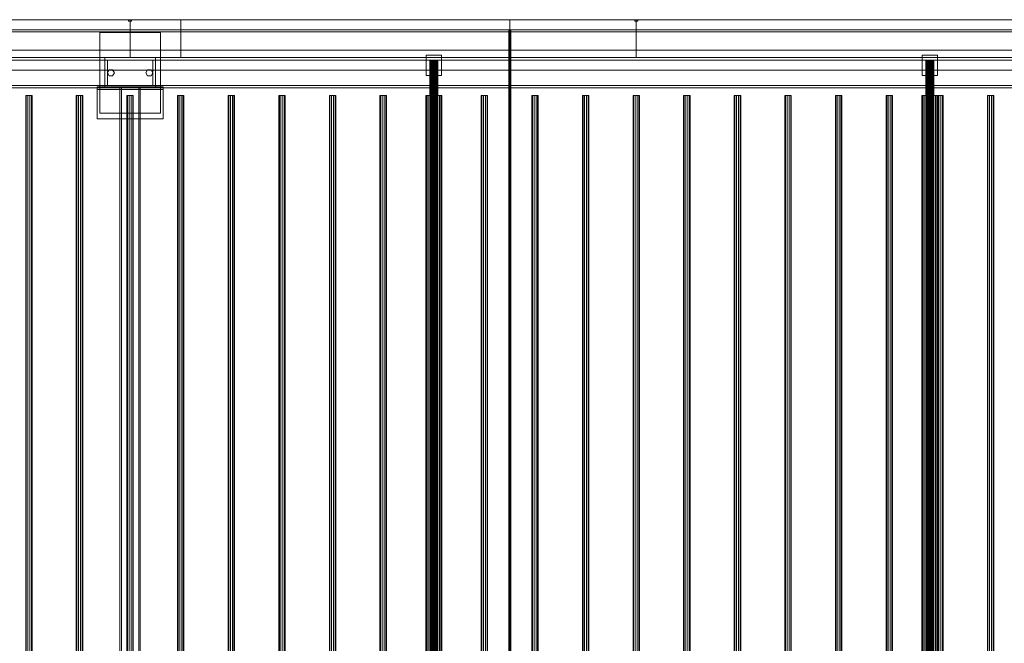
# Model space of a CAD drawing. Header units: millimetres. Extents: x -4395 to 65662, y -65530 to 6847.
# Tile 957 of 1034: x 55243 to 57188, y -17832 to -16600. Entities that reach past the tile are written whole.
import ezdxf

# ---------------------------------------------------------------- set-up
doc = ezdxf.new("R2010")
doc.units = ezdxf.units.MM
doc.layers.add('superior_secador', color=7, linetype='Continuous', lineweight=0)

msp = doc.modelspace()

# ---------------------------------------------------------------- linework, layer by layer
at = {"layer": 'superior_secador'}
for p, q in [((40461.134, -16600), (60461.134, -16600)), ((54961.134, -16600), (55461.134, -16600)), ((55211.134, -16600), (56211.134, -16600)), ((55458.134, -16603), (55458.134, -16600)), ((55458.134, -16600), (55464.134, -16600)), ((55464.134, -16603), (55458.134, -16603)), ((55461.134, -16600), (55461.134, -16675)), ((55461.134, -16600), (55561.134, -16600)), ((55464.134, -16600), (55464.134, -16603)), ((55561.134, -16600), (55561.134, -16675)), ((55561.134, -16600), (56461.134, -16600)), ((56211.134, -16600), (56211.134, -19400)), ((56211.134, -16600), (57211.134, -16600)), ((56458.134, -16603), (56458.134, -16600)), ((56458.134, -16600), (56464.134, -16600)), ((56464.134, -16603), (56458.134, -16603)), ((56461.134, -16600), (56461.134, -16675)), ((56461.134, -16600), (57461.134, -16600)), ((56464.134, -16600), (56464.134, -16603)), ((60461.134, -16620), (40461.134, -16620)), ((60461.134, -16624), (40461.134, -16624)), ((55401.134, -16785), (55401.134, -16625)), ((55401.134, -16625), (55521.134, -16625)), ((55521.134, -16625), (55521.134, -16785)), ((56209.134, -19380), (56209.134, -16620)), ((56209.134, -16620), (56213.134, -16620)), ((56213.134, -16620), (56213.134, -19380)), ((40811.134, -16660), (60111.134, -16660)), ((56046.134, -16710), (56046.134, -16670)), ((56046.134, -16670), (56076.134, -16670)), ((56076.134, -16670), (56076.134, -16710)), ((57026.134, -16710), (57026.134, -16670)), ((57026.134, -16670), (57056.134, -16670)), ((57056.134, -16670), (57056.134, -16710)), ((40461.134, -16675), (60461.134, -16675)), ((60461.134, -16680), (40461.134, -16680)), ((55461.134, -16675), (54961.134, -16675)), ((55411.134, -16680), (55411.134, -16675)), ((55411.134, -16675), (55511.134, -16675)), ((55511.134, -16680), (55411.134, -16680)), ((55411.134, -16730), (55411.134, -16680)), ((55411.134, -16680), (55416.134, -16680)), ((55416.134, -16680), (55416.134, -16730)), ((55561.134, -16675), (55461.134, -16675)), ((55506.134, -16730), (55506.134, -16680)), ((55506.134, -16680), (55511.134, -16680)), ((55511.134, -16675), (55511.134, -16680)), ((55511.134, -16680), (55511.134, -16730)), ((56461.134, -16675), (55561.134, -16675)), ((56053.406, -16680), (56053.134, -16680)), ((56053.134, -16680), (56053.134, -19320)), ((56054.206, -16680), (56053.406, -16680)), ((56053.406, -16680), (56053.406, -19320)), ((56055.477, -16680), (56054.206, -16680)), ((56054.206, -16680), (56054.206, -19320)), ((56057.134, -16680), (56055.477, -16680)), ((56055.477, -16680), (56055.477, -19320)), ((56059.063, -16680), (56057.134, -16680)), ((56057.134, -16680), (56057.134, -19320)), ((56061.134, -16680), (56059.063, -16680)), ((56059.063, -16680), (56059.063, -19320)), ((56063.204, -16680), (56061.134, -16680)), ((56061.134, -16680), (56061.134, -19320)), ((56065.134, -16680), (56063.204, -16680)), ((56063.204, -16680), (56063.204, -19320)), ((56066.791, -16680), (56065.134, -16680)), ((56065.134, -16680), (56065.134, -19320)), ((56068.062, -16680), (56066.791, -16680)), ((56066.791, -16680), (56066.791, -19320)), ((56068.861, -16680), (56068.062, -16680)), ((56068.062, -16680), (56068.062, -19320)), ((56068.861, -16680), (56069.134, -16680)), ((56068.861, -16680), (56068.861, -19320)), ((56069.134, -19320), (56069.134, -16680)), ((57461.134, -16675), (56461.134, -16675)), ((57033.406, -16680), (57033.134, -16680)), ((57033.134, -16680), (57033.134, -19320)), ((57034.206, -16680), (57033.406, -16680)), ((57033.406, -16680), (57033.406, -19320)), ((57035.477, -16680), (57034.206, -16680)), ((57034.206, -16680), (57034.206, -19320)), ((57037.134, -16680), (57035.477, -16680)), ((57035.477, -16680), (57035.477, -19320)), ((57039.063, -16680), (57037.134, -16680)), ((57037.134, -16680), (57037.134, -19320)), ((57041.134, -16680), (57039.063, -16680)), ((57039.063, -16680), (57039.063, -19320)), ((57043.204, -16680), (57041.134, -16680)), ((57041.134, -16680), (57041.134, -19320)), ((57045.134, -16680), (57043.204, -16680)), ((57043.204, -16680), (57043.204, -19320)), ((57046.791, -16680), (57045.134, -16680)), ((57045.134, -16680), (57045.134, -19320)), ((57048.062, -16680), (57046.791, -16680)), ((57046.791, -16680), (57046.791, -19320)), ((57048.861, -16680), (57048.062, -16680)), ((57048.062, -16680), (57048.062, -19320)), ((57048.861, -16680), (57049.134, -16680)), ((57048.861, -16680), (57048.861, -19320)), ((57049.134, -19320), (57049.134, -16680)), ((60111.134, -16700), (40811.134, -16700)), ((55416.134, -16705), (55419.634, -16698.938)), ((55419.634, -16711.062), (55416.134, -16705)), ((55419.634, -16698.938), (55426.634, -16698.938)), ((55426.634, -16698.938), (55430.134, -16705)), ((55430.134, -16705), (55426.634, -16711.062)), ((55492.134, -16705), (55495.634, -16698.938)), ((55495.634, -16711.062), (55492.134, -16705)), ((55495.634, -16698.938), (55502.634, -16698.938)), ((55502.634, -16698.938), (55506.134, -16705)), ((55506.134, -16705), (55502.634, -16711.062)), ((56076.134, -16710), (56046.134, -16710)), ((57056.134, -16710), (57026.134, -16710)), ((40461.134, -16730), (60461.134, -16730)), ((55411.134, -16735), (55411.134, -16730)), ((55411.134, -16730), (55511.134, -16730)), ((55416.134, -16730), (55411.134, -16730)), ((55426.634, -16711.062), (55419.634, -16711.062)), ((55502.634, -16711.062), (55495.634, -16711.062)), ((55511.134, -16730), (55506.134, -16730)), ((55511.134, -16730), (55511.134, -16735)), ((60461.134, -16735), (40461.134, -16735)), ((55396.134, -16738), (55396.134, -16733)), ((55396.134, -16733), (55526.134, -16733)), ((55396.134, -16796), (55396.134, -16733)), ((55526.134, -16738), (55396.134, -16738)), ((55511.134, -16735), (55411.134, -16735)), ((55441.134, -19265), (55441.134, -16735)), ((55441.134, -16735), (55481.134, -16735)), ((55441.134, -16735), (55444.134, -16735)), ((55444.134, -16735), (55444.134, -19265)), ((55478.134, -19265), (55478.134, -16735)), ((55478.134, -16735), (55481.134, -16735)), ((55481.134, -16735), (55481.134, -19265)), ((55526.134, -16733), (55526.134, -16738)), ((55526.134, -16733), (55526.134, -16796)), ((55255.997, -16750), (55254.784, -16750)), ((55254.784, -16750), (55254.784, -19250)), ((55259.172, -16750), (55255.997, -16750)), ((55255.997, -16750), (55255.997, -19250)), ((55263.096, -16750), (55259.172, -16750)), ((55259.172, -16750), (55259.172, -19250)), ((55266.271, -16750), (55263.096, -16750)), ((55263.096, -16750), (55263.096, -19250)), ((55266.271, -16750), (55267.484, -16750)), ((55266.271, -16750), (55266.271, -19250)), ((55267.484, -19250), (55267.484, -16750)), ((55355.997, -16750), (55354.784, -16750)), ((55354.784, -16750), (55354.784, -19250)), ((55359.172, -16750), (55355.997, -16750)), ((55355.997, -16750), (55355.997, -19250)), ((55363.096, -16750), (55359.172, -16750)), ((55359.172, -16750), (55359.172, -19250)), ((55366.271, -16750), (55363.096, -16750)), ((55363.096, -16750), (55363.096, -19250)), ((55366.271, -16750), (55367.484, -16750)), ((55366.271, -16750), (55366.271, -19250)), ((55367.484, -19250), (55367.484, -16750)), ((55455.997, -16750), (55454.784, -16750)), ((55454.784, -16750), (55454.784, -19250)), ((55459.172, -16750), (55455.997, -16750)), ((55455.997, -16750), (55455.997, -19250)), ((55463.096, -16750), (55459.172, -16750)), ((55459.172, -16750), (55459.172, -19250)), ((55466.271, -16750), (55463.096, -16750)), ((55463.096, -16750), (55463.096, -19250)), ((55466.271, -16750), (55467.484, -16750)), ((55466.271, -16750), (55466.271, -19250)), ((55467.484, -19250), (55467.484, -16750)), ((55555.997, -16750), (55554.784, -16750)), ((55554.784, -16750), (55554.784, -19250)), ((55559.172, -16750), (55555.997, -16750)), ((55555.997, -16750), (55555.997, -19250)), ((55563.096, -16750), (55559.172, -16750)), ((55559.172, -16750), (55559.172, -19250)), ((55566.271, -16750), (55563.096, -16750)), ((55563.096, -16750), (55563.096, -19250)), ((55566.271, -16750), (55567.484, -16750)), ((55566.271, -16750), (55566.271, -19250)), ((55567.484, -19250), (55567.484, -16750)), ((55655.997, -16750), (55654.784, -16750)), ((55654.784, -16750), (55654.784, -19250)), ((55659.172, -16750), (55655.997, -16750)), ((55655.997, -16750), (55655.997, -19250)), ((55663.096, -16750), (55659.172, -16750)), ((55659.172, -16750), (55659.172, -19250)), ((55666.271, -16750), (55663.096, -16750)), ((55663.096, -16750), (55663.096, -19250)), ((55666.271, -16750), (55667.484, -16750)), ((55666.271, -16750), (55666.271, -19250)), ((55667.484, -19250), (55667.484, -16750)), ((55755.997, -16750), (55754.784, -16750)), ((55754.784, -16750), (55754.784, -19250)), ((55759.172, -16750), (55755.997, -16750)), ((55755.997, -16750), (55755.997, -19250)), ((55763.096, -16750), (55759.172, -16750)), ((55759.172, -16750), (55759.172, -19250)), ((55766.271, -16750), (55763.096, -16750)), ((55763.096, -16750), (55763.096, -19250)), ((55766.271, -16750), (55767.484, -16750)), ((55766.271, -16750), (55766.271, -19250)), ((55767.484, -19250), (55767.484, -16750)), ((55855.997, -16750), (55854.784, -16750)), ((55854.784, -16750), (55854.784, -19250)), ((55859.172, -16750), (55855.997, -16750)), ((55855.997, -16750), (55855.997, -19250)), ((55863.096, -16750), (55859.172, -16750)), ((55859.172, -16750), (55859.172, -19250)), ((55866.271, -16750), (55863.096, -16750)), ((55863.096, -16750), (55863.096, -19250)), ((55866.271, -16750), (55867.484, -16750)), ((55866.271, -16750), (55866.271, -19250)), ((55867.484, -19250), (55867.484, -16750)), ((55955.997, -16750), (55954.784, -16750)), ((55954.784, -16750), (55954.784, -19250)), ((55959.172, -16750), (55955.997, -16750)), ((55955.997, -16750), (55955.997, -19250)), ((55963.096, -16750), (55959.172, -16750)), ((55959.172, -16750), (55959.172, -19250)), ((55966.271, -16750), (55963.096, -16750)), ((55963.096, -16750), (55963.096, -19250)), ((55966.271, -16750), (55967.484, -16750)), ((55966.271, -16750), (55966.271, -19250)), ((55967.484, -19250), (55967.484, -16750)), ((56045.679, -16750), (56045.134, -16750)), ((56045.134, -16750), (56045.134, -19250)), ((56047.277, -16750), (56045.679, -16750)), ((56045.679, -16750), (56045.679, -19250)), ((56049.82, -16750), (56047.277, -16750)), ((56047.277, -16750), (56047.277, -19250)), ((56053.134, -16750), (56049.82, -16750)), ((56049.82, -16750), (56049.82, -19250)), ((56056.993, -16750), (56053.134, -16750)), ((56053.134, -16750), (56053.134, -19250)), ((56055.997, -16750), (56054.784, -16750)), ((56054.784, -16750), (56054.784, -19250)), ((56059.172, -16750), (56055.997, -16750)), ((56055.997, -16750), (56055.997, -19250)), ((56061.134, -16750), (56056.993, -16750)), ((56056.993, -16750), (56056.993, -19250)), ((56063.096, -16750), (56059.172, -16750)), ((56059.172, -16750), (56059.172, -19250)), ((56065.275, -16750), (56061.134, -16750)), ((56061.134, -16750), (56061.134, -19250)), ((56066.271, -16750), (56063.096, -16750)), ((56063.096, -16750), (56063.096, -19250)), ((56069.134, -16750), (56065.275, -16750)), ((56065.275, -16750), (56065.275, -19250)), ((56066.271, -16750), (56067.484, -16750)), ((56066.271, -16750), (56066.271, -19250)), ((56067.484, -19250), (56067.484, -16750)), ((56072.448, -16750), (56069.134, -16750)), ((56069.134, -16750), (56069.134, -19250)), ((56074.99, -16750), (56072.448, -16750)), ((56072.448, -16750), (56072.448, -19250)), ((56076.589, -16750), (56074.99, -16750)), ((56074.99, -16750), (56074.99, -19250)), ((56076.589, -16750), (56077.134, -16750)), ((56076.589, -16750), (56076.589, -19250)), ((56077.134, -19250), (56077.134, -16750)), ((56155.997, -16750), (56154.784, -16750)), ((56154.784, -16750), (56154.784, -19250)), ((56159.172, -16750), (56155.997, -16750)), ((56155.997, -16750), (56155.997, -19250)), ((56163.096, -16750), (56159.172, -16750)), ((56159.172, -16750), (56159.172, -19250)), ((56166.271, -16750), (56163.096, -16750)), ((56163.096, -16750), (56163.096, -19250)), ((56166.271, -16750), (56167.484, -16750)), ((56166.271, -16750), (56166.271, -19250)), ((56167.484, -19250), (56167.484, -16750)), ((56255.997, -16750), (56254.784, -16750)), ((56254.784, -16750), (56254.784, -19250)), ((56259.172, -16750), (56255.997, -16750)), ((56255.997, -16750), (56255.997, -19250)), ((56263.096, -16750), (56259.172, -16750)), ((56259.172, -16750), (56259.172, -19250)), ((56266.271, -16750), (56263.096, -16750)), ((56263.096, -16750), (56263.096, -19250)), ((56266.271, -16750), (56267.484, -16750)), ((56266.271, -16750), (56266.271, -19250)), ((56267.484, -19250), (56267.484, -16750)), ((56355.997, -16750), (56354.784, -16750)), ((56354.784, -16750), (56354.784, -19250)), ((56359.172, -16750), (56355.997, -16750)), ((56355.997, -16750), (56355.997, -19250)), ((56363.096, -16750), (56359.172, -16750)), ((56359.172, -16750), (56359.172, -19250)), ((56366.271, -16750), (56363.096, -16750)), ((56363.096, -16750), (56363.096, -19250)), ((56366.271, -16750), (56367.484, -16750)), ((56366.271, -16750), (56366.271, -19250)), ((56367.484, -19250), (56367.484, -16750)), ((56455.997, -16750), (56454.784, -16750)), ((56454.784, -16750), (56454.784, -19250)), ((56459.172, -16750), (56455.997, -16750)), ((56455.997, -16750), (56455.997, -19250)), ((56463.096, -16750), (56459.172, -16750)), ((56459.172, -16750), (56459.172, -19250)), ((56466.271, -16750), (56463.096, -16750)), ((56463.096, -16750), (56463.096, -19250)), ((56466.271, -16750), (56467.484, -16750)), ((56466.271, -16750), (56466.271, -19250)), ((56467.484, -19250), (56467.484, -16750)), ((56555.997, -16750), (56554.784, -16750)), ((56554.784, -16750), (56554.784, -19250)), ((56559.172, -16750), (56555.997, -16750)), ((56555.997, -16750), (56555.997, -19250)), ((56563.096, -16750), (56559.172, -16750)), ((56559.172, -16750), (56559.172, -19250)), ((56566.271, -16750), (56563.096, -16750)), ((56563.096, -16750), (56563.096, -19250)), ((56566.271, -16750), (56567.484, -16750)), ((56566.271, -16750), (56566.271, -19250)), ((56567.484, -19250), (56567.484, -16750)), ((56655.997, -16750), (56654.784, -16750)), ((56654.784, -16750), (56654.784, -19250)), ((56659.172, -16750), (56655.997, -16750)), ((56655.997, -16750), (56655.997, -19250)), ((56663.096, -16750), (56659.172, -16750)), ((56659.172, -16750), (56659.172, -19250)), ((56666.271, -16750), (56663.096, -16750)), ((56663.096, -16750), (56663.096, -19250)), ((56666.271, -16750), (56667.484, -16750)), ((56666.271, -16750), (56666.271, -19250)), ((56667.484, -19250), (56667.484, -16750)), ((56755.997, -16750), (56754.784, -16750)), ((56754.784, -16750), (56754.784, -19250)), ((56759.172, -16750), (56755.997, -16750)), ((56755.997, -16750), (56755.997, -19250)), ((56763.096, -16750), (56759.172, -16750)), ((56759.172, -16750), (56759.172, -19250)), ((56766.271, -16750), (56763.096, -16750)), ((56763.096, -16750), (56763.096, -19250)), ((56766.271, -16750), (56767.484, -16750)), ((56766.271, -16750), (56766.271, -19250)), ((56767.484, -19250), (56767.484, -16750)), ((56855.997, -16750), (56854.784, -16750)), ((56854.784, -16750), (56854.784, -19250)), ((56859.172, -16750), (56855.997, -16750)), ((56855.997, -16750), (56855.997, -19250)), ((56863.096, -16750), (56859.172, -16750)), ((56859.172, -16750), (56859.172, -19250)), ((56866.271, -16750), (56863.096, -16750)), ((56863.096, -16750), (56863.096, -19250)), ((56866.271, -16750), (56867.484, -16750)), ((56866.271, -16750), (56866.271, -19250)), ((56867.484, -19250), (56867.484, -16750)), ((56955.997, -16750), (56954.784, -16750)), ((56954.784, -16750), (56954.784, -19250)), ((56959.172, -16750), (56955.997, -16750)), ((56955.997, -16750), (56955.997, -19250)), ((56963.096, -16750), (56959.172, -16750)), ((56959.172, -16750), (56959.172, -19250)), ((56966.271, -16750), (56963.096, -16750)), ((56963.096, -16750), (56963.096, -19250)), ((56966.271, -16750), (56967.484, -16750)), ((56966.271, -16750), (56966.271, -19250)), ((56967.484, -19250), (56967.484, -16750)), ((57025.679, -16750), (57025.134, -16750)), ((57025.134, -16750), (57025.134, -19250)), ((57027.277, -16750), (57025.679, -16750)), ((57025.679, -16750), (57025.679, -19250)), ((57029.82, -16750), (57027.277, -16750)), ((57027.277, -16750), (57027.277, -19250)), ((57033.134, -16750), (57029.82, -16750)), ((57029.82, -16750), (57029.82, -19250)), ((57036.993, -16750), (57033.134, -16750)), ((57033.134, -16750), (57033.134, -19250)), ((57041.134, -16750), (57036.993, -16750)), ((57036.993, -16750), (57036.993, -19250)), ((57045.275, -16750), (57041.134, -16750)), ((57041.134, -16750), (57041.134, -19250)), ((57049.134, -16750), (57045.275, -16750)), ((57045.275, -16750), (57045.275, -19250)), ((57052.448, -16750), (57049.134, -16750)), ((57049.134, -16750), (57049.134, -19250)), ((57054.99, -16750), (57052.448, -16750)), ((57052.448, -16750), (57052.448, -19250)), ((57055.997, -16750), (57054.784, -16750)), ((57054.784, -16750), (57054.784, -19250)), ((57056.589, -16750), (57054.99, -16750)), ((57054.99, -16750), (57054.99, -19250)), ((57059.172, -16750), (57055.997, -16750)), ((57055.997, -16750), (57055.997, -19250)), ((57056.589, -16750), (57057.134, -16750)), ((57056.589, -16750), (57056.589, -19250)), ((57057.134, -19250), (57057.134, -16750)), ((57063.096, -16750), (57059.172, -16750)), ((57059.172, -16750), (57059.172, -19250)), ((57066.271, -16750), (57063.096, -16750)), ((57063.096, -16750), (57063.096, -19250)), ((57066.271, -16750), (57067.484, -16750)), ((57066.271, -16750), (57066.271, -19250)), ((57067.484, -19250), (57067.484, -16750)), ((57155.997, -16750), (57154.784, -16750)), ((57154.784, -16750), (57154.784, -19250)), ((57159.172, -16750), (57155.997, -16750)), ((57155.997, -16750), (57155.997, -19250)), ((57163.096, -16750), (57159.172, -16750)), ((57159.172, -16750), (57159.172, -19250)), ((57166.271, -16750), (57163.096, -16750)), ((57163.096, -16750), (57163.096, -19250)), ((57166.271, -16750), (57167.484, -16750)), ((57166.271, -16750), (57166.271, -19250)), ((57167.484, -19250), (57167.484, -16750)), ((55521.134, -16785), (55401.134, -16785)), ((55526.134, -16796), (55396.134, -16796))]:
    msp.add_line(p, q, dxfattribs=at)

doc.saveas('drawing.dxf')
